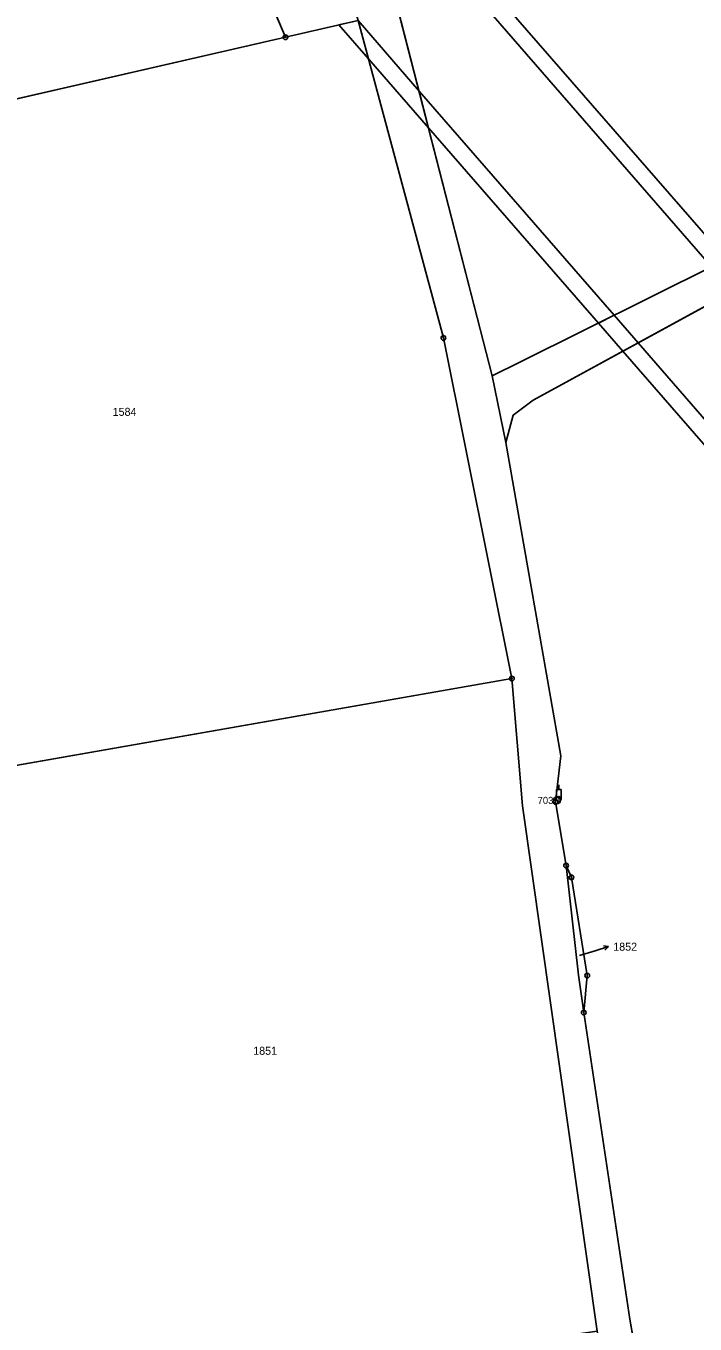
# Model space of a CAD drawing. Extents: x -689422 to -685210, y -987725 to -982160.
# Drawn here: x -687276.5 to -687134.4, y -986516.1 to -986240.3 of the extents above; entities that cross this region are included whole.
import ezdxf

# ---------------------------------------------------------------- set-up
doc = ezdxf.new("R2010")
doc.units = 0
for name, color, linetype in [('KN_Hranice_parcel', 7, 'Continuous'), ('KN_Parcelni cisla', 7, 'Continuous'), ('KN_Parcelni cisla_sipky', 7, 'Continuous'), ('KN_Polygon parcely', 7, 'Continuous'), ('KN_Pozemkove predmety', 7, 'Continuous'), ('KN_POZEMKY_ORNA PUDA', 7, 'Continuous'), ('KN_POZEMKY_OSTATNI PLOCHA', 7, 'Continuous'), ('KN_POZEMKY_TTP', 7, 'Continuous'), ('KN_VYUZITI_17_ostatni plocha_ostatni komunikace', 7, 'Continuous'), ('KN_Věcná břemena k části', 7, 'Continuous'), ('KN_Značky bodu BP', 7, 'Continuous')]:
    doc.layers.add(name, color=color, linetype=linetype)

msp = doc.modelspace()

# ---------------------------------------------------------------- linework, layer by layer
at = {"layer": 'KN_Hranice_parcel'}
for p, q in [((-687272.38, -986123.1), (-687221.4, -986242.72)), ((-687221.4, -986242.72), (-687205.96, -986239.19)), ((-687221.4, -986242.72), (-687333.85, -986268.5)), ((-687177.47, -986314.67), (-687174.58, -986328.8)), ((-687307.1, -986402.43), (-687173.3, -986379))]:
    msp.add_line(p, q, dxfattribs=at)
for points in [[(-687110.81, -986162.36), (-687110.03, -986185.82), (-687118.49, -986267.43), (-687122.21, -986282.98), (-687130.08, -986291.08), (-687171.59, -986311.74), (-687177.47, -986314.67)], [(-687199.7, -986172.16), (-687200.12, -986226.55), (-687180.02, -986304.74), (-687177.47, -986314.67)], [(-687173.3, -986379), (-687187.85, -986306.63), (-687205.96, -986239.19)], [(-687174.58, -986328.8), (-687173.06, -986323.05), (-687168.76, -986319.83), (-687117.58, -986291.9), (-687115.82, -986288.44)], [(-687174.58, -986328.8), (-687162.93, -986395.38), (-687164.03, -986405.2), (-687161.78, -986418.73)], [(-687155.17, -986517.61), (-687171.08, -986406.01), (-687173.3, -986379)], [(-687161.78, -986418.73), (-687159.12, -986441.98), (-687158.04, -986449.96)], [(-687158.04, -986449.96), (-687157.3, -986442.09), (-687160.66, -986421.22), (-687161.78, -986418.73)], [(-687158.04, -986449.96), (-687148.24, -986515.1), (-687133.5, -986598.3)]]:
    msp.add_lwpolyline(points, dxfattribs=at)
at = {"layer": 'KN_Parcelni cisla_sipky'}
for p, q in [((-687158.91, -986437.8), (-687155.64, -986436.82)), ((-687155.64, -986436.82), (-687152.77, -986435.94)), ((-687152.77, -986435.94), (-687153.87, -986435.76)), ((-687152.77, -986435.94), (-687153.58, -986436.71))]:
    msp.add_line(p, q, dxfattribs=at)
at = {"layer": 'KN_Polygon parcely'}
for points in [[(-687214.56, -986210.84), (-687257.49, -986117.49), (-687272.38, -986123.1), (-687221.4, -986242.72), (-687205.96, -986239.19)], [(-687221.4, -986242.72), (-687272.38, -986123.1), (-687356.07, -986154.62), (-687333.85, -986268.5)], [(-687177.47, -986314.67), (-687171.59, -986311.74), (-687130.08, -986291.08), (-687122.21, -986282.98), (-687118.49, -986267.43), (-687110.03, -986185.82), (-687110.81, -986162.36), (-687151.91, -986161.08), (-687179.2, -986165.49), (-687199.7, -986172.16), (-687200.12, -986226.55), (-687180.02, -986304.74)], [(-687205.96, -986239.19), (-687221.4, -986242.72), (-687333.85, -986268.5), (-687307.1, -986402.43), (-687173.3, -986379), (-687187.85, -986306.63)], [(-687148.24, -986515.1), (-687133.5, -986598.3), (-687119.3, -986688), (-687070.16, -986677.59), (-687072.96, -986662.37), (-687079.74, -986616.2), (-687085.25, -986493.64), (-687093.11, -986413.86), (-687115.82, -986288.44), (-687117.58, -986291.9), (-687168.76, -986319.83), (-687173.06, -986323.05), (-687174.58, -986328.8), (-687162.93, -986395.38), (-687164.03, -986405.2), (-687161.78, -986418.73), (-687160.66, -986421.22), (-687157.3, -986442.09), (-687158.04, -986449.96)], [(-687171.08, -986406.01), (-687173.3, -986379), (-687307.1, -986402.43), (-687280.63, -986535.42), (-687155.17, -986517.61)], [(-687159.12, -986441.98), (-687158.04, -986449.96), (-687157.3, -986442.09), (-687160.66, -986421.22), (-687161.78, -986418.73)]]:
    msp.add_lwpolyline(points, close=True, dxfattribs=at)
for points in [[(-687110.03, -986185.82), (-687118.49, -986267.43), (-687122.21, -986282.98), (-687130.08, -986291.08), (-687171.59, -986311.74), (-687177.47, -986314.67), (-687174.58, -986328.8), (-687173.06, -986323.05), (-687168.76, -986319.83), (-687117.58, -986291.9), (-687115.82, -986288.44), (-687113.08, -986283.02), (-687110.83, -986278.58), (-687108.57, -986274.12), (-687099.9, -986209.98)], [(-687133.5, -986598.3), (-687148.24, -986515.1), (-687158.04, -986449.96), (-687159.12, -986441.98), (-687161.78, -986418.73), (-687164.03, -986405.2), (-687162.93, -986395.38), (-687174.58, -986328.8), (-687177.47, -986314.67), (-687180.02, -986304.74), (-687200.12, -986226.55)], [(-687205.96, -986239.19), (-687187.85, -986306.63), (-687173.3, -986379), (-687171.08, -986406.01), (-687155.17, -986517.61), (-687142.33, -986591.25), (-687140.87, -986599.63), (-687135.04, -986635.57), (-687130.24, -986665.18)]]:
    msp.add_lwpolyline(points, dxfattribs=at)
at = {"layer": 'KN_Pozemkove predmety'}
for p, q in [((-687163.35, -986402.54), (-687163.35, -986401.54)), ((-687163.85, -986402.54), (-687162.85, -986402.54)), ((-687163.85, -986404.54), (-687163.85, -986402.54)), ((-687162.85, -986404.54), (-687162.85, -986402.54))]:
    msp.add_line(p, q, dxfattribs=at)
for radius in [0.5, 0.0303]:
    msp.add_circle((-687163.35, -986404.54), radius, dxfattribs=at)
at = {"layer": 'KN_POZEMKY_ORNA PUDA'}
for p, q in [((-687272.38, -986123.1), (-687221.4, -986242.72)), ((-687221.4, -986242.72), (-687205.96, -986239.19)), ((-687205.96, -986239.19), (-687187.85, -986306.63)), ((-687221.4, -986242.72), (-687333.85, -986268.5)), ((-687333.85, -986268.5), (-687221.4, -986242.72)), ((-687168.76, -986319.83), (-687117.58, -986291.9)), ((-687187.85, -986306.63), (-687173.3, -986379)), ((-687173.06, -986323.05), (-687168.76, -986319.83)), ((-687174.58, -986328.8), (-687173.06, -986323.05)), ((-687162.93, -986395.38), (-687174.58, -986328.8)), ((-687307.1, -986402.43), (-687173.3, -986379)), ((-687173.3, -986379), (-687307.1, -986402.43)), ((-687173.3, -986379), (-687171.08, -986406.01)), ((-687164.03, -986405.2), (-687162.93, -986395.38)), ((-687171.08, -986406.01), (-687155.17, -986517.61)), ((-687161.78, -986418.73), (-687164.03, -986405.2)), ((-687160.66, -986421.22), (-687161.78, -986418.73)), ((-687157.3, -986442.09), (-687160.66, -986421.22)), ((-687158.04, -986449.96), (-687157.3, -986442.09)), ((-687148.24, -986515.1), (-687158.04, -986449.96)), ((-687133.5, -986598.3), (-687148.24, -986515.1))]:
    msp.add_line(p, q, dxfattribs=at)
at = {"layer": 'KN_POZEMKY_OSTATNI PLOCHA'}
for p, q in [((-687200.12, -986226.55), (-687180.02, -986304.74)), ((-687187.85, -986306.63), (-687205.96, -986239.19)), ((-687171.59, -986311.74), (-687130.08, -986291.08)), ((-687117.58, -986291.9), (-687168.76, -986319.83)), ((-687180.02, -986304.74), (-687177.47, -986314.67)), ((-687173.3, -986379), (-687187.85, -986306.63)), ((-687177.47, -986314.67), (-687171.59, -986311.74)), ((-687174.58, -986328.8), (-687177.47, -986314.67)), ((-687177.47, -986314.67), (-687174.58, -986328.8)), ((-687168.76, -986319.83), (-687173.06, -986323.05)), ((-687173.06, -986323.05), (-687174.58, -986328.8)), ((-687174.58, -986328.8), (-687162.93, -986395.38)), ((-687171.08, -986406.01), (-687173.3, -986379)), ((-687162.93, -986395.38), (-687164.03, -986405.2)), ((-687155.17, -986517.61), (-687171.08, -986406.01)), ((-687164.03, -986405.2), (-687161.78, -986418.73)), ((-687161.78, -986418.73), (-687159.12, -986441.98)), ((-687161.78, -986418.73), (-687160.66, -986421.22)), ((-687159.12, -986441.98), (-687161.78, -986418.73)), ((-687160.66, -986421.22), (-687157.3, -986442.09)), ((-687159.12, -986441.98), (-687158.04, -986449.96)), ((-687158.04, -986449.96), (-687159.12, -986441.98)), ((-687157.3, -986442.09), (-687158.04, -986449.96)), ((-687158.04, -986449.96), (-687148.24, -986515.1)), ((-687148.24, -986515.1), (-687133.5, -986598.3))]:
    msp.add_line(p, q, dxfattribs=at)
at = {"layer": 'KN_POZEMKY_TTP'}
for p, q in [((-687221.4, -986242.72), (-687272.38, -986123.1)), ((-687180.02, -986304.74), (-687200.12, -986226.55)), ((-687205.96, -986239.19), (-687221.4, -986242.72)), ((-687130.08, -986291.08), (-687171.59, -986311.74)), ((-687177.47, -986314.67), (-687180.02, -986304.74)), ((-687171.59, -986311.74), (-687177.47, -986314.67))]:
    msp.add_line(p, q, dxfattribs=at)
at = {"layer": 'KN_VYUZITI_17_ostatni plocha_ostatni komunikace'}
for p, q in [((-687200.12, -986226.55), (-687180.02, -986304.74)), ((-687187.85, -986306.63), (-687205.96, -986239.19)), ((-687171.59, -986311.74), (-687130.08, -986291.08)), ((-687117.58, -986291.9), (-687168.76, -986319.83)), ((-687180.02, -986304.74), (-687177.47, -986314.67)), ((-687173.3, -986379), (-687187.85, -986306.63)), ((-687177.47, -986314.67), (-687171.59, -986311.74)), ((-687174.58, -986328.8), (-687177.47, -986314.67)), ((-687177.47, -986314.67), (-687174.58, -986328.8)), ((-687168.76, -986319.83), (-687173.06, -986323.05)), ((-687173.06, -986323.05), (-687174.58, -986328.8)), ((-687174.58, -986328.8), (-687162.93, -986395.38)), ((-687171.08, -986406.01), (-687173.3, -986379)), ((-687162.93, -986395.38), (-687164.03, -986405.2)), ((-687155.17, -986517.61), (-687171.08, -986406.01)), ((-687164.03, -986405.2), (-687161.78, -986418.73)), ((-687161.78, -986418.73), (-687159.12, -986441.98)), ((-687161.78, -986418.73), (-687160.66, -986421.22)), ((-687159.12, -986441.98), (-687161.78, -986418.73)), ((-687160.66, -986421.22), (-687157.3, -986442.09)), ((-687159.12, -986441.98), (-687158.04, -986449.96)), ((-687158.04, -986449.96), (-687159.12, -986441.98)), ((-687157.3, -986442.09), (-687158.04, -986449.96)), ((-687158.04, -986449.96), (-687148.24, -986515.1)), ((-687148.24, -986515.1), (-687133.5, -986598.3))]:
    msp.add_line(p, q, dxfattribs=at)
at = {"layer": 'KN_Věcná břemena k části'}
for points in [[(-687130.08, -986291.08), (-687128.3, -986289.25), (-687199.97, -986206.93), (-687200.01, -986212), (-687130.89, -986291.48)], [(-687203.77, -986247.34), (-687205.96, -986239.19), (-687210.05, -986240.13)], [(-687191.01, -986262), (-687193.02, -986254.17), (-687205.96, -986239.19), (-687203.77, -986247.34)], [(-687154.93, -986303.45), (-687151.61, -986301.79), (-687193.02, -986254.17), (-687191.01, -986262)], [(-687146.49, -986307.68), (-687151.61, -986301.79), (-687154.93, -986303.45), (-687149.71, -986309.44)], [(-687102.12, -986364.11), (-687103.36, -986357.28), (-687146.49, -986307.68), (-687149.71, -986309.44)]]:
    msp.add_lwpolyline(points, close=True, dxfattribs=at)
at = {"layer": 'KN_Značky bodu BP'}
for centre, radius in [((-687221.4, -986242.72), 0.5), ((-687221.4, -986242.72), 0.0303), ((-687187.85, -986306.63), 0.5), ((-687187.85, -986306.63), 0.0303), ((-687173.3, -986379), 0.5), ((-687173.3, -986379), 0.0303), ((-687163.74, -986404.87), 0.75), ((-687164.03, -986405.2), 0.5), ((-687164.03, -986405.2), 0.0303), ((-687163.74, -986404.87), 0.03), ((-687161.78, -986418.73), 0.5), ((-687161.78, -986418.73), 0.0303), ((-687160.66, -986421.22), 0.5), ((-687160.66, -986421.22), 0.0303), ((-687157.3, -986442.09), 0.5), ((-687157.3, -986442.09), 0.0303), ((-687158.04, -986449.96), 0.5), ((-687158.04, -986449.96), 0.0303)]:
    msp.add_circle(centre, radius, dxfattribs=at)

# ---------------------------------------------------------------- texts
at = {"layer": 'KN_Parcelni cisla'}
for s, p in [('1584', (-687258.11, -986323.17)), ('1852', (-687151.77, -986436.81)), ('1851', (-687228.25, -986458.92))]:
    msp.add_text(s, height=1.7, dxfattribs=at).set_placement(p)
at = {"layer": 'KN_Značky bodu BP'}
msp.add_text('703', height=1.5, dxfattribs=at).set_placement((-687167.84, -986405.62))

doc.saveas('drawing.dxf')
